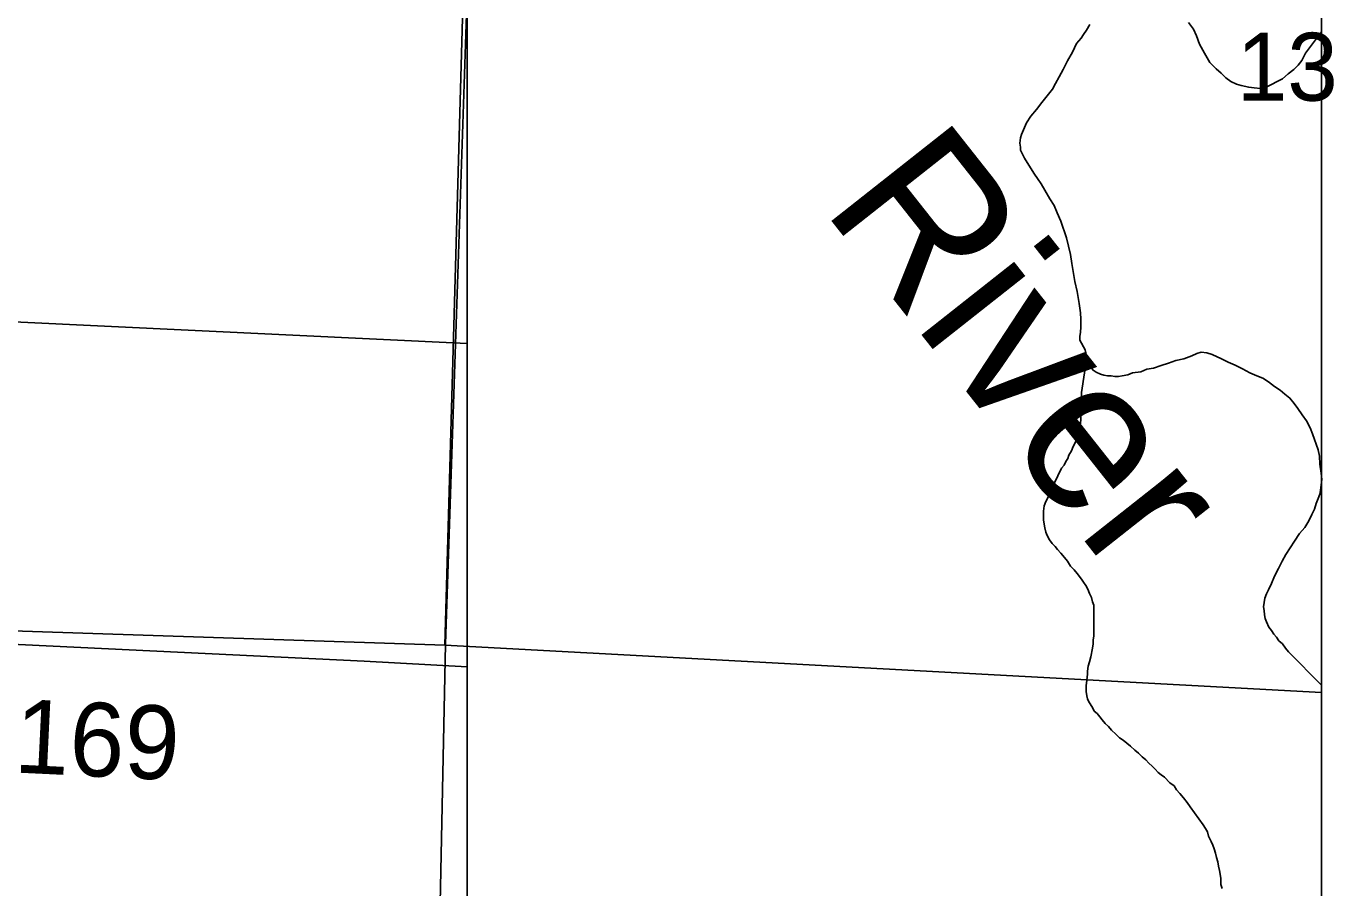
# Model space of a CAD drawing. Extents: x 0 to 68, y 0 to 52.9.
# Drawn here: x 49.292 to 50.355, y 33.667 to 34.369 of the extents above; entities that cross this region are included whole.
import ezdxf

# ---------------------------------------------------------------- set-up
doc = ezdxf.new("R2010")
doc.units = 0
for name, color, linetype in [('Default', 7, 'Continuous'), ('GM_X_County_Road', 7, 'Continuous'), ('GM_X_County_Road_Text', 7, 'Continuous'), ('GM_X_Minor_River', 7, 'Continuous'), ('GM_X_Township', 7, 'Continuous')]:
    doc.layers.add(name, color=color, linetype=linetype)

msp = doc.modelspace()

# ---------------------------------------------------------------- linework, layer by layer
at = {"layer": 'Default'}
for p, q in [((50.3451, 32.7683), (50.3451, 42.0083)), ((49.6501, 31.1431), (49.6501, 38.5351))]:
    msp.add_line(p, q, dxfattribs=at)
msp.add_lwpolyline([(48.3458, 35.227), (49.6691, 35.1845), (49.6321, 33.8651), (48.3149, 33.9086)], close=True, dxfattribs=at)
for points in [[(50.3451, 33.8265), (49.6321, 33.8651), (49.6691, 35.1845), (50.3451, 35.1488)], [(49.6501, 34.1105), (49.1337, 34.1352), (49.1705, 35.1638), (49.6501, 35.1513)], [(50.2747, 34.0929), (50.2692, 34.0954), (50.2637, 34.098), (50.2562, 34.1015), (50.2517, 34.103), (50.2472, 34.1035), (50.2437, 34.1025), (50.2396, 34.1005), (50.2331, 34.0981), (50.2266, 34.0966), (50.2206, 34.0946), (50.2145, 34.0926), (50.2085, 34.0906), (50.203, 34.0896), (50.198, 34.0876), (50.1914, 34.0867), (50.1874, 34.0852), (50.1829, 34.0842), (50.1799, 34.0837), (50.1769, 34.0837), (50.1739, 34.0842), (50.1709, 34.0842), (50.1679, 34.0847), (50.1653, 34.0857), (50.1618, 34.0872), (50.1593, 34.0888), (50.1568, 34.0918), (50.1558, 34.0953), (50.1543, 34.0993), (50.1529, 34.1053), (50.1484, 34.1134), (50.1484, 34.1164), (50.1489, 34.1199), (50.1494, 34.1239), (50.1494, 34.1264), (50.1494, 34.1304), (50.1489, 34.1354), (50.1479, 34.143), (50.1464, 34.153), (50.1445, 34.161), (50.142, 34.1756), (50.141, 34.1831), (50.1375, 34.1967), (50.133, 34.2102), (50.13, 34.2168), (50.1275, 34.2228), (50.124, 34.2283), (50.1201, 34.2354), (50.1171, 34.2404), (50.1141, 34.2449), (50.1116, 34.2484), (50.1096, 34.2515), (50.1076, 34.255), (50.1056, 34.258), (50.1036, 34.2615), (50.1021, 34.264), (50.1001, 34.268), (50.1001, 34.2705), (50.0996, 34.2736), (50.1001, 34.2781), (50.1011, 34.2806), (50.1026, 34.2846), (50.1051, 34.2901), (50.1087, 34.2956), (50.1132, 34.3011), (50.1177, 34.3066), (50.1263, 34.3176), (50.1288, 34.3221), (50.1318, 34.3276), (50.1348, 34.3336), (50.1384, 34.3406), (50.1424, 34.3477), (50.1459, 34.3547), (50.1495, 34.3592), (50.1515, 34.3622), (50.154, 34.3657), (50.1565, 34.3702)], [(50.2368, 34.3719), (50.2408, 34.3664), (50.2433, 34.3609)], [(50.2433, 34.3609), (50.2458, 34.3543), (50.2498, 34.3468), (50.2543, 34.3393), (50.2593, 34.3342), (50.2633, 34.3307), (50.2673, 34.3267), (50.2713, 34.3237), (50.2758, 34.3216), (50.2798, 34.3206), (50.2858, 34.3191), (50.2903, 34.3186), (50.2953, 34.3181), (50.2999, 34.3191), (50.3134, 34.326), (50.318, 34.33), (50.3225, 34.3335), (50.326, 34.337), (50.329, 34.341), (50.332, 34.347), (50.3451, 34.3643)], [(50.3451, 33.8326), (50.3183, 33.8595), (50.3158, 33.8625), (50.3133, 33.866), (50.3103, 33.8686), (50.3083, 33.8716), (50.3063, 33.8741), (50.3043, 33.8771), (50.3023, 33.8796), (50.3003, 33.8841), (50.2993, 33.8867), (50.2988, 33.8897), (50.2983, 33.8932), (50.2978, 33.8962), (50.2984, 33.8997), (50.2989, 33.9032), (50.3004, 33.9067), (50.3019, 33.9102), (50.3044, 33.9152), (50.3069, 33.9212), (50.31, 33.9273), (50.313, 33.9333), (50.316, 33.9388), (50.3195, 33.9443), (50.3231, 33.9498), (50.3271, 33.9558), (50.3316, 33.9608), (50.3346, 33.9663), (50.3372, 33.9713), (50.3392, 33.9758), (50.3407, 33.9803), (50.3422, 33.9843), (50.3437, 33.9878), (50.3442, 33.9913), (50.3447, 33.9954), (50.3453, 33.9999), (50.3448, 34.0049), (50.3438, 34.0124), (50.3433, 34.0189), (50.3423, 34.024), (50.3378, 34.037), (50.3358, 34.042), (50.3328, 34.0476), (50.3293, 34.0526), (50.3258, 34.0576), (50.3228, 34.0616), (50.3193, 34.0662), (50.3153, 34.0692), (50.3113, 34.0727), (50.3068, 34.0757), (50.3018, 34.0793), (50.2973, 34.0823), (50.2923, 34.0843), (50.2868, 34.0868), (50.2808, 34.0899), (50.2747, 34.0929)]]:
    msp.add_lwpolyline(points, dxfattribs=at)
at = {"layer": 'GM_X_County_Road'}
msp.add_lwpolyline([(49.1301, 33.8734), (49.1424, 33.8724), (49.2026, 33.8698), (49.2682, 33.8665), (49.5665, 33.852), (49.6501, 33.8475)], dxfattribs=at)
at = {"layer": 'GM_X_Minor_River'}
for points in [[(50.1543, 34.0993), (50.1498, 34.0707), (50.1498, 34.0677), (50.1497, 34.0637), (50.1497, 34.0597), (50.1497, 34.0562), (50.1492, 34.0522), (50.1492, 34.0482), (50.1487, 34.0442), (50.1482, 34.0406), (50.1477, 34.0376), (50.1467, 34.0346), (50.1457, 34.0321), (50.1446, 34.0296), (50.1431, 34.0266), (50.1416, 34.0231), (50.1396, 34.0196), (50.1386, 34.0171), (50.1371, 34.0146), (50.1356, 34.0116), (50.1336, 34.0091), (50.1275, 33.9966), (50.1255, 33.9931), (50.124, 33.9896), (50.1225, 33.985), (50.1209, 33.982), (50.1194, 33.9785), (50.1189, 33.974), (50.1189, 33.9695), (50.1189, 33.967), (50.1194, 33.9635), (50.1199, 33.9605), (50.1209, 33.957), (50.1219, 33.9544), (50.1239, 33.9509), (50.1259, 33.9479), (50.1284, 33.9454), (50.1304, 33.9429), (50.1329, 33.9399), (50.1359, 33.9363), (50.1384, 33.9333), (50.1409, 33.9293), (50.1439, 33.9263), (50.1464, 33.9233), (50.1499, 33.9187), (50.1514, 33.9162), (50.1534, 33.9137), (50.1549, 33.9107), (50.1564, 33.9072), (50.1579, 33.9037), (50.1589, 33.9002), (50.1599, 33.8976), (50.1599, 33.8941), (50.1599, 33.8911), (50.1599, 33.8871), (50.1598, 33.8836), (50.1598, 33.8806), (50.1598, 33.8766), (50.1598, 33.8726), (50.1593, 33.869), (50.1593, 33.866), (50.1588, 33.8625), (50.1573, 33.8555), (50.1563, 33.8515), (50.1552, 33.848), (50.1547, 33.844), (50.1547, 33.8415), (50.1542, 33.8365), (50.1537, 33.8319), (50.1537, 33.8274), (50.1542, 33.8239), (50.1547, 33.8214), (50.1557, 33.8189), (50.1587, 33.8144), (50.1602, 33.8114), (50.1627, 33.8093), (50.1647, 33.8068), (50.1667, 33.8043), (50.1692, 33.8013), (50.1717, 33.7988), (50.1742, 33.7958), (50.1777, 33.7927), (50.1807, 33.7897), (50.1837, 33.7877), (50.1867, 33.7852), (50.1897, 33.7827), (50.1932, 33.7796), (50.1962, 33.7771), (50.1992, 33.7741), (50.2022, 33.7716), (50.2047, 33.7691), (50.2072, 33.7666), (50.2097, 33.764), (50.2122, 33.7615), (50.2147, 33.7595), (50.2172, 33.7575), (50.2217, 33.753), (50.2252, 33.7504), (50.2272, 33.7474), (50.2297, 33.7444), (50.2327, 33.7409)], [(50.2327, 33.7409), (50.2357, 33.7369), (50.2382, 33.7334), (50.2487, 33.7188), (50.2507, 33.7158), (50.2522, 33.7132), (50.2532, 33.7097), (50.2552, 33.7052), (50.2567, 33.7022), (50.2577, 33.6992), (50.2587, 33.6957), (50.2597, 33.6921), (50.2607, 33.6886), (50.2612, 33.6851), (50.2622, 33.6816), (50.2627, 33.6786), (50.2632, 33.6751), (50.2632, 33.6701), (50.2642, 33.6671)]]:
    msp.add_lwpolyline(points, dxfattribs=at)
at = {"layer": 'GM_X_Township'}
msp.add_lwpolyline([(44.7776, 37.9316), (45.7636, 37.9078), (45.7815, 37.9075), (46.4354, 37.887), (47.0934, 37.8749), (47.9758, 37.8521), (48.4292, 37.8378), (49.0919, 37.8129), (49.7424, 37.7891), (49.7157, 36.9972), (49.7077, 36.748), (49.6951, 36.1805), (49.6872, 35.8521), (49.6545, 34.5254), (49.6326, 33.8658), (49.6189, 33.2067), (49.6098, 32.7683)], dxfattribs=at)

# ---------------------------------------------------------------- texts
at = {"layer": 'Default'}
for s, height, rotation, p in [('13', 0.05525, 0, (50.2761, 34.3082)), ('River', 0.12505, 308.2973, (49.9379, 34.2211))]:
    msp.add_text(s, height=height, rotation=rotation, dxfattribs=at).set_placement(p)
at = {"layer": 'GM_X_County_Road_Text'}
msp.add_text('C-169', height=0.06, rotation=357.2483, dxfattribs=at).set_placement((49.1965, 33.7655))

doc.saveas('drawing.dxf')
